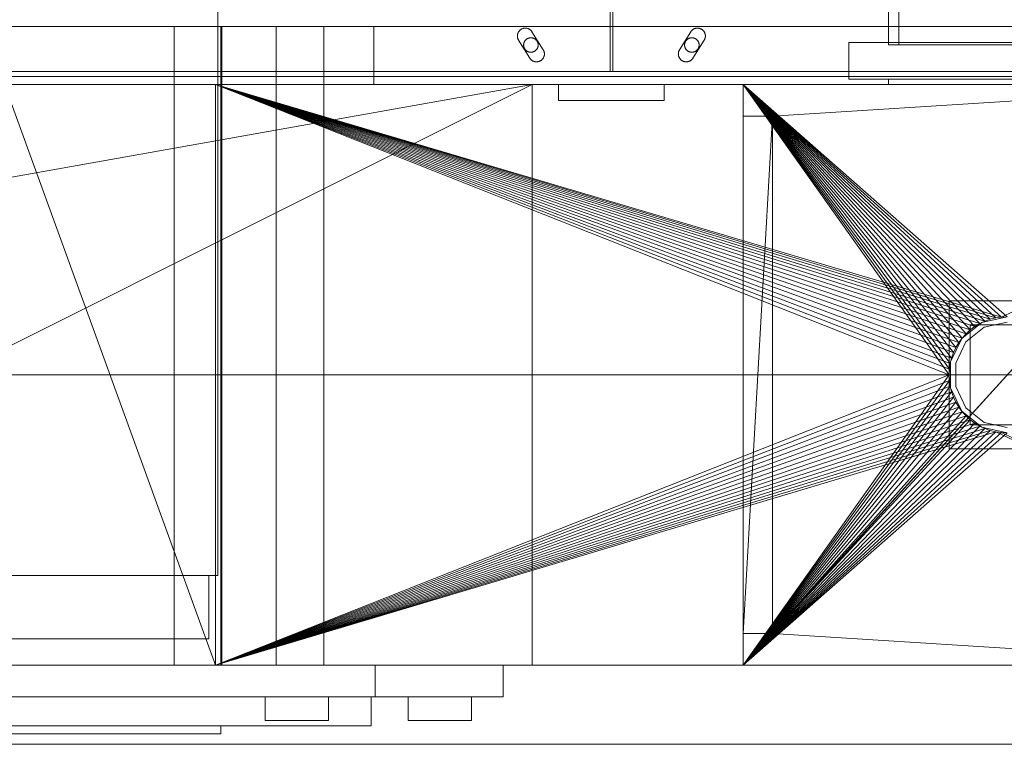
# Model space of a CAD drawing. Header units: millimetres. Extents: x -2233 to 61924, y -68080 to 6847.
# Tile 627 of 656: x 25276 to 25649, y -18460 to -18185. Entities that reach past the tile are written whole.
import ezdxf

# ---------------------------------------------------------------- set-up
doc = ezdxf.new("R2010")
doc.units = ezdxf.units.MM
doc.layers.add('superior_briquetadora', color=7, linetype='Continuous', lineweight=0)
doc.layers.add('superior_C05', color=7, linetype='Continuous', lineweight=0)

msp = doc.modelspace()

# ---------------------------------------------------------------- linework, layer by layer
at = {"layer": 'superior_briquetadora'}
for p, q in [((25605.067, -17805), (25605.067, -18195)), ((25609.067, -17805), (25609.067, -18195)), ((25605.067, -17816), (25605.067, -18194)), ((25350.946, -18160), (25350.946, -18396)), ((25277.981, -18188), (25259.479, -18188)), ((25269.353, -18188), (25288.358, -18188)), ((25295.533, -18188), (25277.981, -18188)), ((25288.358, -18188), (25306.804, -18188)), ((25311.536, -18188), (25295.533, -18188)), ((25306.804, -18188), (25324.423, -18188)), ((25325.446, -18188), (25311.536, -18188)), ((25324.423, -18188), (25340.958, -18188)), ((25336.79, -18188), (25325.446, -18188)), ((25334.406, -18430), (25334.406, -18188)), ((25335.297, -18188), (25334.406, -18188)), ((25337.794, -18188), (25335.297, -18188)), ((25345.18, -18188), (25336.79, -18188)), ((25341.403, -18188), (25337.794, -18188)), ((25340.958, -18188), (25356.167, -18188)), ((25345.408, -18188), (25341.403, -18188)), ((25350.331, -18188), (25345.18, -18188)), ((25349.017, -18188), (25345.408, -18188)), ((25351.514, -18188), (25349.017, -18188)), ((25352.067, -18188), (25350.331, -18188)), ((25352.406, -18188), (25351.514, -18188)), ((25352.067, -18188), (25352.067, -18430)), ((25352.406, -18430), (25352.406, -18188)), ((25356.167, -18188), (25369.829, -18188)), ((25369.829, -18188), (25381.745, -18188)), ((25373.067, -18430), (25373.067, -18188)), ((25373.959, -18188), (25373.067, -18188)), ((25376.456, -18188), (25373.959, -18188)), ((25380.065, -18188), (25376.456, -18188)), ((25384.07, -18188), (25380.065, -18188)), ((25381.745, -18188), (25391.74, -18188)), ((25387.679, -18188), (25384.07, -18188)), ((25390.176, -18188), (25387.679, -18188)), ((25391.067, -18188), (25390.176, -18188)), ((25391.067, -18430), (25391.067, -18188)), ((25391.74, -18188), (25399.67, -18188)), ((25399.67, -18188), (25405.418, -18188)), ((25405.418, -18188), (25408.901, -18188)), ((25408.901, -18188), (25410.067, -18188)), ((25410.067, -18188), (25410.067, -18210)), ((25590.067, -18208), (25590.067, -18194)), ((25670.067, -18194), (25590.067, -18194)), ((25607.543, -18194), (25605.067, -18194)), ((25609.067, -18195), (25605.067, -18195)), ((25605.067, -18195), (25695.067, -18195)), ((25614.48, -18194), (25607.543, -18194)), ((25699.067, -18195), (25609.067, -18195)), ((25624.504, -18194), (25614.48, -18194)), ((25635.631, -18194), (25624.504, -18194)), ((25645.655, -18194), (25635.631, -18194)), ((25652.592, -18194), (25645.655, -18194)), ((23870.067, -18210), (25830.067, -18210)), ((25470.067, -18210), (24230.067, -18430)), ((25470.067, -18210), (24230.067, -18210)), ((25470.067, -18210), (24243.401, -18210)), ((25746.067, -18210), (24243.401, -18210)), ((25470.067, -18210), (25030.067, -18210)), ((25350.067, -18210), (25030.067, -18210)), ((25470.067, -18210), (25030.067, -18430)), ((25065.577, -18210), (25350.067, -18210)), ((25067.506, -18210), (25350.067, -18210)), ((25069.171, -18210), (25350.067, -18210)), ((25070.556, -18210), (25350.067, -18210)), ((25071.647, -18210), (25350.067, -18210)), ((25269.353, -18210), (25288.358, -18210)), ((25270.067, -18210), (25350.067, -18210)), ((25270.067, -18210), (25350.067, -18430)), ((25288.358, -18210), (25306.804, -18210)), ((25306.804, -18210), (25324.423, -18210)), ((25324.423, -18210), (25340.958, -18210)), ((25340.958, -18210), (25356.167, -18210)), ((25350.067, -18210), (25550.067, -18210)), ((25470.067, -18210), (25350.067, -18210)), ((25350.067, -18210), (25830.067, -18210)), ((25350.067, -18430), (25350.067, -18210)), ((25350.067, -18210), (25628.067, -18320)), ((25628.173, -18317.844), (25350.067, -18210)), ((25628.49, -18315.708), (25350.067, -18210)), ((25629.015, -18313.614), (25350.067, -18210)), ((25629.742, -18311.581), (25350.067, -18210)), ((25630.665, -18309.629), (25350.067, -18210)), ((25631.775, -18307.777), (25350.067, -18210)), ((25633.061, -18306.043), (25350.067, -18210)), ((25634.511, -18304.444), (25350.067, -18210)), ((25636.111, -18302.994), (25350.067, -18210)), ((25637.845, -18301.708), (25350.067, -18210)), ((25639.697, -18300.598), (25350.067, -18210)), ((25641.648, -18299.675), (25350.067, -18210)), ((25643.681, -18298.947), (25350.067, -18210)), ((25350.067, -18210), (25647.911, -18298.106)), ((25350.067, -18210), (25645.775, -18298.423)), ((25356.167, -18210), (25369.829, -18210)), ((25369.829, -18210), (25381.745, -18210)), ((25381.745, -18210), (25391.74, -18210)), ((25391.74, -18210), (25399.67, -18210)), ((25399.67, -18210), (25405.418, -18210)), ((25405.418, -18210), (25408.901, -18210)), ((25408.901, -18210), (25410.067, -18210)), ((25470.067, -18210), (25470.067, -18430)), ((25746.067, -18210), (25470.067, -18210)), ((25470.067, -18210), (25550.067, -18210)), ((25550.067, -18222), (25550.067, -18210)), ((25550.067, -18210), (25550.067, -18418)), ((25550.067, -18210), (25550.067, -18430)), ((25561.091, -18222), (25550.067, -18210)), ((25750.067, -18210), (25550.067, -18210)), ((25550.067, -18210), (25628.067, -18320)), ((25550.067, -18210), (25639.697, -18300.598)), ((25637.845, -18301.708), (25550.067, -18210)), ((25636.111, -18302.994), (25550.067, -18210)), ((25634.511, -18304.444), (25550.067, -18210)), ((25633.061, -18306.043), (25550.067, -18210)), ((25631.775, -18307.777), (25550.067, -18210)), ((25630.665, -18309.629), (25550.067, -18210)), ((25629.742, -18311.581), (25550.067, -18210)), ((25629.015, -18313.614), (25550.067, -18210)), ((25628.49, -18315.708), (25550.067, -18210)), ((25628.173, -18317.844), (25550.067, -18210)), ((25550.067, -18210), (25641.648, -18299.675)), ((25550.067, -18210), (25643.681, -18298.947)), ((25550.067, -18210), (25645.775, -18298.423)), ((25550.067, -18210), (25647.911, -18298.106)), ((25550.067, -18210), (25650.067, -18298)), ((25550.067, -18210), (25770.898, -18210)), ((25550.067, -18210), (25830.067, -18210)), ((25550.067, -18430), (25750.067, -18210)), ((25750.067, -18210), (25561.091, -18418)), ((25750.067, -18210), (25561.091, -18222)), ((25670.067, -18208), (25590.067, -18208)), ((25605.067, -18208), (25607.543, -18208)), ((25605.067, -18208), (25605.067, -18210)), ((25605.067, -18210), (25607.543, -18210)), ((25607.543, -18208), (25614.48, -18208)), ((25607.543, -18210), (25614.48, -18210)), ((25614.48, -18208), (25624.504, -18208)), ((25614.48, -18210), (25624.504, -18210)), ((25624.504, -18208), (25635.631, -18208)), ((25624.504, -18210), (25635.631, -18210)), ((25635.631, -18208), (25645.655, -18208)), ((25635.631, -18210), (25645.655, -18210)), ((25645.655, -18208), (25652.592, -18208)), ((25645.655, -18210), (25652.592, -18210)), ((25830.067, -18210), (25647.911, -18298.106)), ((25550.067, -18418), (25550.067, -18222)), ((25550.067, -18222), (25561.091, -18222)), ((25561.091, -18222), (25550.067, -18418)), ((25561.091, -18222), (25561.091, -18418)), ((25672.067, -18292), (25628.067, -18292)), ((25628.067, -18292), (25628.067, -18348)), ((25640.522, -18300.179), (25632.867, -18306.283)), ((25641.648, -18299.675), (25639.697, -18300.598)), ((25650.067, -18298), (25640.522, -18300.179)), ((25650.067, -18300), (25641.39, -18301.981)), ((25643.681, -18298.947), (25641.648, -18299.675)), ((25645.775, -18298.423), (25643.681, -18298.947)), ((25647.911, -18298.106), (25645.775, -18298.423)), ((25650.067, -18298), (25647.911, -18298.106)), ((25641.39, -18301.981), (25634.431, -18307.53)), ((25636.111, -18302.994), (25634.511, -18304.444)), ((25636.067, -18301), (25636.067, -18339)), ((25664.067, -18301), (25636.067, -18301)), ((25637.845, -18301.708), (25636.111, -18302.994)), ((25639.697, -18300.598), (25637.845, -18301.708)), ((25632.867, -18306.283), (25628.619, -18315.105)), ((25634.431, -18307.53), (25630.569, -18315.55)), ((25633.061, -18306.043), (25631.775, -18307.777)), ((25634.511, -18304.444), (25633.061, -18306.043)), ((25630.665, -18309.629), (25629.742, -18311.581)), ((25631.775, -18307.777), (25630.665, -18309.629)), ((25629.015, -18313.614), (25628.49, -18315.708)), ((25628.619, -18315.105), (25628.619, -18324.895)), ((25629.742, -18311.581), (25629.015, -18313.614)), ((25628.173, -18317.844), (25628.067, -18320)), ((25628.49, -18315.708), (25628.173, -18317.844)), ((25630.569, -18315.55), (25630.569, -18324.45)), ((23750.067, -18320), (25950.067, -18320)), ((24150.067, -18320), (25800.067, -18320)), ((24150.067, -18320), (25950.067, -18320)), ((25628.067, -18320), (25350.067, -18430)), ((25628.173, -18322.156), (25350.067, -18430)), ((25550.067, -18430), (25628.067, -18320)), ((25550.067, -18430), (25628.173, -18322.156)), ((25628.067, -18320), (25628.173, -18322.156)), ((25628.173, -18322.156), (25628.49, -18324.292)), ((25628.49, -18324.292), (25350.067, -18430)), ((25629.015, -18326.386), (25350.067, -18430)), ((25550.067, -18430), (25628.49, -18324.292)), ((25550.067, -18430), (25629.015, -18326.386)), ((25628.49, -18324.292), (25629.015, -18326.386)), ((25628.619, -18324.895), (25632.867, -18333.717)), ((25629.015, -18326.386), (25629.742, -18328.419)), ((25630.569, -18324.45), (25634.431, -18332.47)), ((25629.742, -18328.419), (25350.067, -18430)), ((25550.067, -18430), (25629.742, -18328.419)), ((25629.742, -18328.419), (25630.665, -18330.371)), ((25630.665, -18330.371), (25350.067, -18430)), ((25631.775, -18332.223), (25350.067, -18430)), ((25550.067, -18430), (25630.665, -18330.371)), ((25550.067, -18430), (25631.775, -18332.223)), ((25630.665, -18330.371), (25631.775, -18332.223)), ((25631.775, -18332.223), (25633.061, -18333.957)), ((25632.867, -18333.717), (25640.522, -18339.821)), ((25634.431, -18332.47), (25641.39, -18338.019)), ((25633.061, -18333.957), (25350.067, -18430)), ((25634.511, -18335.556), (25350.067, -18430)), ((25636.111, -18337.006), (25350.067, -18430)), ((25550.067, -18430), (25633.061, -18333.957)), ((25634.511, -18335.556), (25550.067, -18430)), ((25636.111, -18337.006), (25550.067, -18430)), ((25633.061, -18333.957), (25634.511, -18335.556)), ((25634.511, -18335.556), (25636.111, -18337.006)), ((25636.111, -18337.006), (25637.845, -18338.292)), ((25637.845, -18338.292), (25350.067, -18430)), ((25639.697, -18339.402), (25350.067, -18430)), ((25641.648, -18340.325), (25350.067, -18430)), ((25643.681, -18341.053), (25350.067, -18430)), ((25637.845, -18338.292), (25550.067, -18430)), ((25639.697, -18339.402), (25550.067, -18430)), ((25641.648, -18340.325), (25550.067, -18430)), ((25643.681, -18341.053), (25550.067, -18430)), ((25636.067, -18339), (25664.067, -18339)), ((25637.845, -18338.292), (25639.697, -18339.402)), ((25639.697, -18339.402), (25641.648, -18340.325)), ((25640.522, -18339.821), (25650.067, -18342)), ((25641.39, -18338.019), (25650.067, -18340)), ((25641.648, -18340.325), (25643.681, -18341.053)), ((25643.681, -18341.053), (25645.775, -18341.577)), ((25645.775, -18341.577), (25350.067, -18430)), ((25645.775, -18341.577), (25550.067, -18430)), ((25647.911, -18341.894), (25550.067, -18430)), ((25650.067, -18342), (25550.067, -18430)), ((25645.775, -18341.577), (25647.911, -18341.894)), ((25645.775, -18341.577), (25830.067, -18430)), ((25647.911, -18341.894), (25650.067, -18342)), ((25647.911, -18341.894), (25830.067, -18430)), ((25628.067, -18348), (25672.067, -18348)), ((25282.914, -18396), (25264.374, -18396)), ((25284.093, -18396), (25264.887, -18396)), ((25273.758, -18396), (25291.754, -18396)), ((25274.608, -18396), (25293.251, -18396)), ((25300.193, -18396), (25282.914, -18396)), ((25301.992, -18396), (25284.093, -18396)), ((25291.754, -18396), (25308.148, -18396)), ((25293.251, -18396), (25310.233, -18396)), ((25315.544, -18396), (25300.193, -18396)), ((25317.895, -18396), (25301.992, -18396)), ((25308.148, -18396), (25322.31, -18396)), ((25310.233, -18396), (25324.904, -18396)), ((25328.38, -18396), (25315.544, -18396)), ((25331.191, -18396), (25317.895, -18396)), ((25322.31, -18396), (25333.696, -18396)), ((25324.904, -18396), (25336.698, -18396)), ((25338.206, -18396), (25328.38, -18396)), ((25341.37, -18396), (25331.191, -18396)), ((25333.696, -18396), (25341.868, -18396)), ((25336.698, -18396), (25345.163, -18396)), ((25344.646, -18396), (25338.206, -18396)), ((25348.041, -18396), (25341.37, -18396)), ((25341.868, -18396), (25346.512, -18396)), ((25347.45, -18396), (25344.646, -18396)), ((25345.163, -18396), (25349.974, -18396)), ((25346.512, -18396), (25347.45, -18396)), ((25347.45, -18396), (25347.45, -18420)), ((25350.946, -18396), (25348.041, -18396)), ((25349.974, -18396), (25350.946, -18396)), ((25550.067, -18418), (25550.067, -18430)), ((25561.091, -18418), (25550.067, -18430)), ((25561.091, -18418), (25550.067, -18418)), ((25750.067, -18430), (25561.091, -18418)), ((25282.914, -18420), (25264.374, -18420)), ((25273.758, -18420), (25291.754, -18420)), ((25300.193, -18420), (25282.914, -18420)), ((25291.754, -18420), (25308.148, -18420)), ((25315.544, -18420), (25300.193, -18420)), ((25308.148, -18420), (25322.31, -18420)), ((25328.38, -18420), (25315.544, -18420)), ((25322.31, -18420), (25333.696, -18420)), ((25338.206, -18420), (25328.38, -18420)), ((25333.696, -18420), (25341.868, -18420)), ((25344.646, -18420), (25338.206, -18420)), ((25341.868, -18420), (25346.512, -18420)), ((25347.45, -18420), (25344.646, -18420)), ((25346.512, -18420), (25347.45, -18420)), ((23750.067, -18430), (25950.067, -18430)), ((25830.067, -18430), (23870.067, -18430)), ((23900.067, -18430), (25800.067, -18430)), ((23954.067, -18430), (25456.734, -18430)), ((24230.067, -18430), (25470.067, -18430)), ((24230.067, -18430), (25456.734, -18430)), ((25030.067, -18430), (25470.067, -18430)), ((25350.067, -18430), (25030.067, -18430)), ((25350.067, -18430), (25065.577, -18430)), ((25350.067, -18430), (25067.506, -18430)), ((25350.067, -18430), (25069.171, -18430)), ((25350.067, -18430), (25070.556, -18430)), ((25071.647, -18430), (25350.067, -18430)), ((25277.981, -18430), (25259.479, -18430)), ((25260.012, -18430), (25279.811, -18430)), ((25288.478, -18430), (25269.414, -18430)), ((25350.067, -18430), (25270.067, -18430)), ((25295.533, -18430), (25277.981, -18430)), ((25279.811, -18430), (25299.341, -18430)), ((25306.982, -18430), (25288.478, -18430)), ((25311.536, -18430), (25295.533, -18430)), ((25299.341, -18430), (25318.425, -18430)), ((25324.656, -18430), (25306.982, -18430)), ((25325.446, -18430), (25311.536, -18430)), ((25318.425, -18430), (25336.889, -18430)), ((25341.242, -18430), (25324.656, -18430)), ((25336.79, -18430), (25325.446, -18430)), ((25335.297, -18430), (25334.406, -18430)), ((25337.794, -18430), (25335.297, -18430)), ((25345.18, -18430), (25336.79, -18430)), ((25336.889, -18430), (25354.567, -18430)), ((25341.403, -18430), (25337.794, -18430)), ((25356.499, -18430), (25341.242, -18430)), ((25345.408, -18430), (25341.403, -18430)), ((25350.331, -18430), (25345.18, -18430)), ((25349.017, -18430), (25345.408, -18430)), ((25351.514, -18430), (25349.017, -18430)), ((25350.067, -18430), (25550.067, -18430)), ((25830.067, -18430), (25350.067, -18430)), ((25350.067, -18430), (25470.067, -18430)), ((25352.067, -18430), (25350.331, -18430)), ((25352.406, -18430), (25351.514, -18430)), ((25354.567, -18430), (25371.299, -18430)), ((25370.203, -18430), (25356.499, -18430)), ((25382.156, -18430), (25370.203, -18430)), ((25371.299, -18430), (25386.933, -18430)), ((25373.959, -18430), (25373.067, -18430)), ((25376.456, -18430), (25373.959, -18430)), ((25380.065, -18430), (25376.456, -18430)), ((25384.07, -18430), (25380.065, -18430)), ((25392.183, -18430), (25382.156, -18430)), ((25387.679, -18430), (25384.07, -18430)), ((25386.933, -18430), (25401.328, -18430)), ((25390.176, -18430), (25387.679, -18430)), ((25391.067, -18430), (25390.176, -18430)), ((25400.138, -18430), (25392.183, -18430)), ((25405.904, -18430), (25400.138, -18430)), ((25401.328, -18430), (25414.353, -18430)), ((25409.397, -18430), (25405.904, -18430)), ((25410.567, -18430), (25409.397, -18430)), ((25410.567, -18430), (25410.567, -18442)), ((25414.353, -18430), (25425.889, -18430)), ((25425.889, -18430), (25435.834, -18430)), ((25435.834, -18430), (25444.096, -18430)), ((25444.096, -18430), (25450.602, -18430)), ((25450.602, -18430), (25455.291, -18430)), ((25455.291, -18430), (25458.121, -18430)), ((25456.734, -18430), (25746.067, -18430)), ((25458.121, -18430), (25459.067, -18430)), ((25459.067, -18430), (25459.067, -18442)), ((25470.067, -18430), (25746.067, -18430)), ((25550.067, -18430), (25470.067, -18430)), ((25550.067, -18430), (25750.067, -18430)), ((25550.067, -18430), (25770.898, -18430)), ((25830.067, -18430), (25550.067, -18430)), ((25260.012, -18442), (25279.811, -18442)), ((25260.051, -18442), (25279.861, -18442)), ((25288.478, -18442), (25269.414, -18442)), ((25279.811, -18442), (25299.341, -18442)), ((25279.861, -18442), (25299.201, -18442)), ((25306.982, -18442), (25288.478, -18442)), ((25299.201, -18442), (25317.766, -18442)), ((25299.341, -18442), (25318.425, -18442)), ((25324.656, -18442), (25306.982, -18442)), ((25317.766, -18442), (25335.264, -18442)), ((25318.425, -18442), (25336.889, -18442)), ((25341.242, -18442), (25324.656, -18442)), ((25335.264, -18442), (25351.418, -18442)), ((25336.889, -18442), (25354.567, -18442)), ((25356.499, -18442), (25341.242, -18442)), ((25351.418, -18442), (25365.973, -18442)), ((25354.567, -18442), (25371.299, -18442)), ((25370.203, -18442), (25356.499, -18442)), ((25365.973, -18442), (25378.701, -18442)), ((25370.071, -18442), (25368.882, -18442)), ((25368.882, -18442), (25368.882, -18451)), ((25373.4, -18442), (25370.071, -18442)), ((25382.156, -18442), (25370.203, -18442)), ((25371.299, -18442), (25386.933, -18442)), ((25378.212, -18442), (25373.4, -18442)), ((25383.552, -18442), (25378.212, -18442)), ((25378.701, -18442), (25389.4, -18442)), ((25392.183, -18442), (25382.156, -18442)), ((25388.364, -18442), (25383.552, -18442)), ((25386.933, -18442), (25401.328, -18442)), ((25391.694, -18442), (25388.364, -18442)), ((25389.4, -18442), (25397.902, -18442)), ((25392.882, -18442), (25391.694, -18442)), ((25400.138, -18442), (25392.183, -18442)), ((25392.882, -18442), (25392.882, -18451)), ((25397.902, -18442), (25404.072, -18442)), ((25405.904, -18442), (25400.138, -18442)), ((25401.328, -18442), (25414.353, -18442)), ((25404.072, -18442), (25407.814, -18442)), ((25409.397, -18442), (25405.904, -18442)), ((25407.814, -18442), (25409.067, -18442)), ((25409.067, -18442), (25409.067, -18453)), ((25410.567, -18442), (25409.397, -18442)), ((25414.353, -18442), (25425.889, -18442)), ((25424.256, -18442), (25423.067, -18442)), ((25423.067, -18442), (25423.067, -18451)), ((25427.586, -18442), (25424.256, -18442)), ((25425.889, -18442), (25435.834, -18442)), ((25432.397, -18442), (25427.586, -18442)), ((25437.738, -18442), (25432.397, -18442)), ((25435.834, -18442), (25444.096, -18442)), ((25442.549, -18442), (25437.738, -18442)), ((25445.879, -18442), (25442.549, -18442)), ((25444.096, -18442), (25450.602, -18442)), ((25447.067, -18442), (25445.879, -18442)), ((25447.067, -18442), (25447.067, -18451)), ((25450.602, -18442), (25455.291, -18442)), ((25455.291, -18442), (25458.121, -18442)), ((25458.121, -18442), (25459.067, -18442)), ((25259.479, -18453), (25277.981, -18453)), ((25260.051, -18453), (25279.861, -18453)), ((25277.981, -18453), (25295.533, -18453)), ((25279.861, -18453), (25299.201, -18453)), ((25295.533, -18453), (25311.536, -18453)), ((25299.201, -18453), (25317.766, -18453)), ((25311.536, -18453), (25325.446, -18453)), ((25317.766, -18453), (25335.264, -18453)), ((25325.446, -18453), (25336.79, -18453)), ((25335.264, -18453), (25351.418, -18453)), ((25336.79, -18453), (25345.18, -18453)), ((25345.18, -18453), (25350.331, -18453)), ((25350.331, -18453), (25352.067, -18453)), ((25351.418, -18453), (25365.973, -18453)), ((25352.067, -18453), (25352.067, -18456)), ((25365.973, -18453), (25378.701, -18453)), ((25368.882, -18451), (25370.071, -18451)), ((25370.071, -18451), (25373.4, -18451)), ((25373.4, -18451), (25378.212, -18451)), ((25378.212, -18451), (25383.552, -18451)), ((25378.701, -18453), (25389.4, -18453)), ((25383.552, -18451), (25388.364, -18451)), ((25388.364, -18451), (25391.694, -18451)), ((25389.4, -18453), (25397.902, -18453)), ((25391.694, -18451), (25392.882, -18451)), ((25397.902, -18453), (25404.072, -18453)), ((25404.072, -18453), (25407.814, -18453)), ((25407.814, -18453), (25409.067, -18453)), ((25423.067, -18451), (25424.256, -18451)), ((25424.256, -18451), (25427.586, -18451)), ((25427.586, -18451), (25432.397, -18451)), ((25432.397, -18451), (25437.738, -18451)), ((25437.738, -18451), (25442.549, -18451)), ((25442.549, -18451), (25445.879, -18451)), ((25445.879, -18451), (25447.067, -18451)), ((25259.479, -18456), (25277.981, -18456)), ((25277.981, -18456), (25295.533, -18456)), ((25295.533, -18456), (25311.536, -18456)), ((25311.536, -18456), (25325.446, -18456)), ((25325.446, -18456), (25336.79, -18456)), ((25336.79, -18456), (25345.18, -18456)), ((25345.18, -18456), (25350.331, -18456)), ((25350.331, -18456), (25352.067, -18456)), ((23750.067, -18460), (25950.067, -18460)), ((23900.067, -18460), (25800.067, -18460))]:
    msp.add_line(p, q, dxfattribs=at)
at = {"layer": 'superior_C05'}
for p, q in [((25499.567, -18205), (25499.567, -17755)), ((25500.567, -18205), (25500.567, -17755)), ((24310.067, -18188), (26690.067, -18188)), ((25464.445, -18191.496), (25464.443, -18191.646)), ((25464.443, -18191.646), (25464.448, -18191.795)), ((25464.454, -18191.347), (25464.445, -18191.496)), ((25464.448, -18191.795), (25464.461, -18191.944)), ((25464.471, -18191.198), (25464.454, -18191.347)), ((25464.461, -18191.944), (25464.481, -18192.092)), ((25464.495, -18191.051), (25464.471, -18191.198)), ((25464.527, -18190.904), (25464.495, -18191.051)), ((25464.566, -18190.76), (25464.527, -18190.904)), ((25464.612, -18190.618), (25464.566, -18190.76)), ((25464.665, -18190.478), (25464.612, -18190.618)), ((25464.725, -18190.341), (25464.665, -18190.478)), ((25464.792, -18190.207), (25464.725, -18190.341)), ((25464.865, -18190.076), (25464.792, -18190.207)), ((25464.945, -18189.95), (25464.865, -18190.076)), ((25465.03, -18189.827), (25464.945, -18189.95)), ((25465.122, -18189.709), (25465.03, -18189.827)), ((25465.22, -18189.596), (25465.122, -18189.709)), ((25465.323, -18189.488), (25465.22, -18189.596)), ((25465.432, -18189.385), (25465.323, -18189.488)), ((25465.545, -18189.287), (25465.432, -18189.385)), ((25465.663, -18189.196), (25465.545, -18189.287)), ((25465.786, -18189.11), (25465.663, -18189.196)), ((25465.913, -18189.031), (25465.786, -18189.11)), ((25466.043, -18188.957), (25465.913, -18189.031)), ((25466.177, -18188.891), (25466.043, -18188.957)), ((25466.314, -18188.831), (25466.177, -18188.891)), ((25466.454, -18188.779), (25466.314, -18188.831)), ((25466.597, -18188.733), (25466.454, -18188.779)), ((25466.741, -18188.694), (25466.597, -18188.733)), ((25466.888, -18188.663), (25466.741, -18188.694)), ((25467.035, -18188.639), (25466.888, -18188.663)), ((25467.184, -18188.622), (25467.035, -18188.639)), ((25467.333, -18188.613), (25467.184, -18188.622)), ((25467.483, -18188.611), (25467.333, -18188.613)), ((25467.632, -18188.617), (25467.483, -18188.611)), ((25467.781, -18188.63), (25467.632, -18188.617)), ((25467.929, -18188.651), (25467.781, -18188.63)), ((25468.076, -18188.679), (25467.929, -18188.651)), ((25468.222, -18188.714), (25468.076, -18188.679)), ((25468.365, -18188.757), (25468.222, -18188.714)), ((25468.506, -18188.806), (25468.365, -18188.757)), ((25468.645, -18188.863), (25468.506, -18188.806)), ((25468.78, -18188.926), (25468.645, -18188.863)), ((25468.912, -18188.996), (25468.78, -18188.926)), ((25469.041, -18189.072), (25468.912, -18188.996)), ((25469.166, -18189.155), (25469.041, -18189.072)), ((25469.286, -18189.244), (25469.166, -18189.155)), ((25469.402, -18189.339), (25469.286, -18189.244)), ((25469.512, -18189.44), (25469.402, -18189.339)), ((25469.618, -18189.545), (25469.512, -18189.44)), ((25469.718, -18189.656), (25469.618, -18189.545)), ((25469.813, -18189.772), (25469.718, -18189.656)), ((25469.902, -18189.893), (25469.813, -18189.772)), ((25469.984, -18190.017), (25469.902, -18189.893)), ((25469.984, -18190.017), (25474.234, -18196.795)), ((25525.901, -18196.795), (25530.151, -18190.017)), ((25530.151, -18190.017), (25530.233, -18189.893)), ((25530.321, -18189.773), (25530.233, -18189.893)), ((25530.415, -18189.658), (25530.321, -18189.773)), ((25530.515, -18189.547), (25530.415, -18189.658)), ((25530.62, -18189.442), (25530.515, -18189.547)), ((25530.73, -18189.342), (25530.62, -18189.442)), ((25530.845, -18189.247), (25530.73, -18189.342)), ((25530.965, -18189.158), (25530.845, -18189.247)), ((25531.089, -18189.076), (25530.965, -18189.158)), ((25531.217, -18188.999), (25531.089, -18189.076)), ((25531.348, -18188.929), (25531.217, -18188.999)), ((25531.483, -18188.866), (25531.348, -18188.929)), ((25531.621, -18188.809), (25531.483, -18188.866)), ((25531.761, -18188.759), (25531.621, -18188.809)), ((25531.904, -18188.717), (25531.761, -18188.759)), ((25532.048, -18188.681), (25531.904, -18188.717)), ((25532.194, -18188.653), (25532.048, -18188.681)), ((25532.342, -18188.632), (25532.194, -18188.653)), ((25532.49, -18188.618), (25532.342, -18188.632)), ((25532.639, -18188.612), (25532.49, -18188.618)), ((25532.788, -18188.613), (25532.639, -18188.612)), ((25532.937, -18188.621), (25532.788, -18188.613)), ((25533.085, -18188.637), (25532.937, -18188.621)), ((25533.232, -18188.66), (25533.085, -18188.637)), ((25533.378, -18188.69), (25533.232, -18188.66)), ((25533.522, -18188.728), (25533.378, -18188.69)), ((25533.664, -18188.773), (25533.522, -18188.728)), ((25533.803, -18188.824), (25533.664, -18188.773)), ((25533.94, -18188.883), (25533.803, -18188.824)), ((25534.074, -18188.948), (25533.94, -18188.883)), ((25534.205, -18189.02), (25534.074, -18188.948)), ((25534.331, -18189.098), (25534.205, -18189.02)), ((25534.454, -18189.183), (25534.331, -18189.098)), ((25534.572, -18189.273), (25534.454, -18189.183)), ((25534.686, -18189.369), (25534.572, -18189.273)), ((25534.795, -18189.471), (25534.686, -18189.369)), ((25534.898, -18189.578), (25534.795, -18189.471)), ((25534.997, -18189.69), (25534.898, -18189.578)), ((25535.089, -18189.807), (25534.997, -18189.69)), ((25535.176, -18189.928), (25535.089, -18189.807)), ((25535.256, -18190.053), (25535.176, -18189.928)), ((25535.33, -18190.182), (25535.256, -18190.053)), ((25535.398, -18190.315), (25535.33, -18190.182)), ((25535.459, -18190.451), (25535.398, -18190.315)), ((25535.513, -18190.589), (25535.459, -18190.451)), ((25535.56, -18190.731), (25535.513, -18190.589)), ((25535.6, -18190.874), (25535.56, -18190.731)), ((25535.633, -18191.019), (25535.6, -18190.874)), ((25535.659, -18191.166), (25535.633, -18191.019)), ((25535.64, -18192.168), (25535.663, -18192.03)), ((25535.678, -18191.314), (25535.659, -18191.166)), ((25535.663, -18192.03), (25535.679, -18191.891)), ((25535.689, -18191.462), (25535.678, -18191.314)), ((25535.679, -18191.891), (25535.689, -18191.751)), ((25535.692, -18191.611), (25535.689, -18191.462)), ((25535.692, -18191.611), (25535.689, -18191.751)), ((25464.481, -18192.092), (25464.509, -18192.239)), ((25464.509, -18192.239), (25464.544, -18192.385)), ((25464.544, -18192.385), (25464.586, -18192.528)), ((25464.586, -18192.528), (25464.635, -18192.67)), ((25464.635, -18192.67), (25464.692, -18192.808)), ((25464.692, -18192.808), (25464.755, -18192.944)), ((25464.755, -18192.944), (25464.825, -18193.076)), ((25464.901, -18193.205), (25464.825, -18193.076)), ((25469.151, -18199.983), (25464.901, -18193.205)), ((25466.821, -18194.863), (25466.817, -18195)), ((25466.817, -18195), (25466.821, -18195.137)), ((25466.831, -18194.726), (25466.821, -18194.863)), ((25466.821, -18195.137), (25466.831, -18195.274)), ((25466.848, -18194.59), (25466.831, -18194.726)), ((25466.831, -18195.274), (25466.848, -18195.41)), ((25466.872, -18194.455), (25466.848, -18194.59)), ((25466.848, -18195.41), (25466.872, -18195.545)), ((25466.903, -18194.321), (25466.872, -18194.455)), ((25466.872, -18195.545), (25466.903, -18195.679)), ((25466.94, -18194.189), (25466.903, -18194.321)), ((25466.903, -18195.679), (25466.94, -18195.811)), ((25466.983, -18194.059), (25466.94, -18194.189)), ((25467.033, -18193.932), (25466.983, -18194.059)), ((25467.09, -18193.807), (25467.033, -18193.932)), ((25467.152, -18193.685), (25467.09, -18193.807)), ((25467.221, -18193.566), (25467.152, -18193.685)), ((25467.295, -18193.451), (25467.221, -18193.566)), ((25467.375, -18193.34), (25467.295, -18193.451)), ((25467.461, -18193.232), (25467.375, -18193.34)), ((25467.552, -18193.13), (25467.461, -18193.232)), ((25467.647, -18193.031), (25467.552, -18193.13)), ((25467.748, -18192.938), (25467.647, -18193.031)), ((25467.853, -18192.85), (25467.748, -18192.938)), ((25467.962, -18192.767), (25467.853, -18192.85)), ((25468.075, -18192.69), (25467.962, -18192.767)), ((25468.192, -18192.618), (25468.075, -18192.69)), ((25468.313, -18192.553), (25468.192, -18192.618)), ((25468.436, -18192.493), (25468.313, -18192.553)), ((25468.563, -18192.44), (25468.436, -18192.493)), ((25468.692, -18192.393), (25468.563, -18192.44)), ((25468.823, -18192.353), (25468.692, -18192.393)), ((25468.956, -18192.319), (25468.823, -18192.353)), ((25469.09, -18192.292), (25468.956, -18192.319)), ((25469.226, -18192.271), (25469.09, -18192.292)), ((25469.362, -18192.258), (25469.226, -18192.271)), ((25469.499, -18192.251), (25469.362, -18192.258)), ((25469.636, -18192.251), (25469.499, -18192.251)), ((25469.773, -18192.258), (25469.636, -18192.251)), ((25469.909, -18192.271), (25469.773, -18192.258)), ((25470.045, -18192.292), (25469.909, -18192.271)), ((25470.179, -18192.319), (25470.045, -18192.292)), ((25470.312, -18192.353), (25470.179, -18192.319)), ((25470.443, -18192.393), (25470.312, -18192.353)), ((25470.572, -18192.44), (25470.443, -18192.393)), ((25470.699, -18192.493), (25470.572, -18192.44)), ((25470.822, -18192.553), (25470.699, -18192.493)), ((25470.942, -18192.618), (25470.822, -18192.553)), ((25471.059, -18192.69), (25470.942, -18192.618)), ((25471.173, -18192.767), (25471.059, -18192.69)), ((25471.282, -18192.85), (25471.173, -18192.767)), ((25471.387, -18192.938), (25471.282, -18192.85)), ((25471.488, -18193.031), (25471.387, -18192.938)), ((25471.583, -18193.13), (25471.488, -18193.031)), ((25471.674, -18193.232), (25471.583, -18193.13)), ((25471.76, -18193.34), (25471.674, -18193.232)), ((25471.84, -18193.451), (25471.76, -18193.34)), ((25471.914, -18193.566), (25471.84, -18193.451)), ((25471.983, -18193.685), (25471.914, -18193.566)), ((25472.045, -18193.807), (25471.983, -18193.685)), ((25472.102, -18193.932), (25472.045, -18193.807)), ((25472.152, -18194.059), (25472.102, -18193.932)), ((25472.195, -18194.189), (25472.152, -18194.059)), ((25472.232, -18194.321), (25472.195, -18194.189)), ((25472.195, -18195.811), (25472.232, -18195.679)), ((25472.263, -18194.455), (25472.232, -18194.321)), ((25472.232, -18195.679), (25472.263, -18195.545)), ((25472.287, -18194.59), (25472.263, -18194.455)), ((25472.263, -18195.545), (25472.287, -18195.41)), ((25472.304, -18194.726), (25472.287, -18194.59)), ((25472.287, -18195.41), (25472.304, -18195.274)), ((25472.314, -18194.863), (25472.304, -18194.726)), ((25472.304, -18195.274), (25472.314, -18195.137)), ((25472.317, -18195), (25472.314, -18194.863)), ((25472.317, -18195), (25472.314, -18195.137)), ((25527.821, -18194.863), (25527.817, -18195)), ((25527.817, -18195), (25527.821, -18195.137)), ((25527.831, -18194.726), (25527.821, -18194.863)), ((25527.821, -18195.137), (25527.831, -18195.274)), ((25527.848, -18194.59), (25527.831, -18194.726)), ((25527.831, -18195.274), (25527.848, -18195.41)), ((25527.872, -18194.455), (25527.848, -18194.59)), ((25527.848, -18195.41), (25527.872, -18195.545)), ((25527.903, -18194.321), (25527.872, -18194.455)), ((25527.872, -18195.545), (25527.903, -18195.679)), ((25527.94, -18194.189), (25527.903, -18194.321)), ((25527.903, -18195.679), (25527.94, -18195.811)), ((25527.983, -18194.059), (25527.94, -18194.189)), ((25528.033, -18193.932), (25527.983, -18194.059)), ((25528.09, -18193.807), (25528.033, -18193.932)), ((25528.152, -18193.685), (25528.09, -18193.807)), ((25528.221, -18193.566), (25528.152, -18193.685)), ((25528.295, -18193.451), (25528.221, -18193.566)), ((25528.375, -18193.34), (25528.295, -18193.451)), ((25528.461, -18193.232), (25528.375, -18193.34)), ((25528.552, -18193.13), (25528.461, -18193.232)), ((25528.647, -18193.031), (25528.552, -18193.13)), ((25528.748, -18192.938), (25528.647, -18193.031)), ((25528.853, -18192.85), (25528.748, -18192.938)), ((25528.962, -18192.767), (25528.853, -18192.85)), ((25529.075, -18192.69), (25528.962, -18192.767)), ((25529.192, -18192.618), (25529.075, -18192.69)), ((25529.313, -18192.553), (25529.192, -18192.618)), ((25529.436, -18192.493), (25529.313, -18192.553)), ((25529.563, -18192.44), (25529.436, -18192.493)), ((25529.692, -18192.393), (25529.563, -18192.44)), ((25529.823, -18192.353), (25529.692, -18192.393)), ((25529.956, -18192.319), (25529.823, -18192.353)), ((25530.09, -18192.292), (25529.956, -18192.319)), ((25530.226, -18192.271), (25530.09, -18192.292)), ((25530.362, -18192.258), (25530.226, -18192.271)), ((25530.499, -18192.251), (25530.362, -18192.258)), ((25530.636, -18192.251), (25530.499, -18192.251)), ((25530.773, -18192.258), (25530.636, -18192.251)), ((25530.909, -18192.271), (25530.773, -18192.258)), ((25531.045, -18192.292), (25530.909, -18192.271)), ((25530.984, -18199.983), (25535.234, -18193.205)), ((25531.179, -18192.319), (25531.045, -18192.292)), ((25531.312, -18192.353), (25531.179, -18192.319)), ((25531.443, -18192.393), (25531.312, -18192.353)), ((25531.572, -18192.44), (25531.443, -18192.393)), ((25531.699, -18192.493), (25531.572, -18192.44)), ((25531.822, -18192.553), (25531.699, -18192.493)), ((25531.942, -18192.618), (25531.822, -18192.553)), ((25532.059, -18192.69), (25531.942, -18192.618)), ((25532.173, -18192.767), (25532.059, -18192.69)), ((25532.282, -18192.85), (25532.173, -18192.767)), ((25532.387, -18192.938), (25532.282, -18192.85)), ((25532.488, -18193.031), (25532.387, -18192.938)), ((25532.583, -18193.13), (25532.488, -18193.031)), ((25532.674, -18193.232), (25532.583, -18193.13)), ((25532.76, -18193.34), (25532.674, -18193.232)), ((25532.84, -18193.451), (25532.76, -18193.34)), ((25532.914, -18193.566), (25532.84, -18193.451)), ((25532.983, -18193.685), (25532.914, -18193.566)), ((25533.045, -18193.807), (25532.983, -18193.685)), ((25533.102, -18193.932), (25533.045, -18193.807)), ((25533.152, -18194.059), (25533.102, -18193.932)), ((25533.195, -18194.189), (25533.152, -18194.059)), ((25533.232, -18194.321), (25533.195, -18194.189)), ((25533.195, -18195.811), (25533.232, -18195.679)), ((25533.263, -18194.455), (25533.232, -18194.321)), ((25533.232, -18195.679), (25533.263, -18195.545)), ((25533.287, -18194.59), (25533.263, -18194.455)), ((25533.263, -18195.545), (25533.287, -18195.41)), ((25533.304, -18194.726), (25533.287, -18194.59)), ((25533.287, -18195.41), (25533.304, -18195.274)), ((25533.314, -18194.863), (25533.304, -18194.726)), ((25533.304, -18195.274), (25533.314, -18195.137)), ((25533.317, -18195), (25533.314, -18194.863)), ((25533.317, -18195), (25533.314, -18195.137)), ((25535.234, -18193.205), (25535.306, -18193.085)), ((25535.306, -18193.085), (25535.372, -18192.961)), ((25535.372, -18192.961), (25535.432, -18192.835)), ((25535.432, -18192.835), (25535.486, -18192.705)), ((25535.486, -18192.705), (25535.534, -18192.574)), ((25535.534, -18192.574), (25535.576, -18192.44)), ((25535.576, -18192.44), (25535.611, -18192.305)), ((25535.611, -18192.305), (25535.64, -18192.168)), ((25466.94, -18195.811), (25466.983, -18195.941)), ((25466.983, -18195.941), (25467.033, -18196.068)), ((25467.033, -18196.068), (25467.09, -18196.193)), ((25467.09, -18196.193), (25467.152, -18196.315)), ((25467.152, -18196.315), (25467.221, -18196.434)), ((25467.221, -18196.434), (25467.295, -18196.549)), ((25467.295, -18196.549), (25467.375, -18196.66)), ((25467.375, -18196.66), (25467.461, -18196.768)), ((25467.461, -18196.768), (25467.552, -18196.87)), ((25467.552, -18196.87), (25467.647, -18196.969)), ((25467.647, -18196.969), (25467.748, -18197.062)), ((25467.748, -18197.062), (25467.853, -18197.15)), ((25467.853, -18197.15), (25467.962, -18197.233)), ((25467.962, -18197.233), (25468.075, -18197.31)), ((25468.075, -18197.31), (25468.192, -18197.382)), ((25468.192, -18197.382), (25468.313, -18197.447)), ((25468.313, -18197.447), (25468.436, -18197.507)), ((25468.436, -18197.507), (25468.563, -18197.56)), ((25468.563, -18197.56), (25468.692, -18197.607)), ((25468.692, -18197.607), (25468.823, -18197.647)), ((25468.823, -18197.647), (25468.956, -18197.681)), ((25468.956, -18197.681), (25469.09, -18197.708)), ((25469.09, -18197.708), (25469.226, -18197.729)), ((25469.226, -18197.729), (25469.362, -18197.742)), ((25469.362, -18197.742), (25469.499, -18197.749)), ((25469.499, -18197.749), (25469.636, -18197.749)), ((25469.636, -18197.749), (25469.773, -18197.742)), ((25469.773, -18197.742), (25469.909, -18197.729)), ((25469.909, -18197.729), (25470.045, -18197.708)), ((25470.045, -18197.708), (25470.179, -18197.681)), ((25470.179, -18197.681), (25470.312, -18197.647)), ((25470.312, -18197.647), (25470.443, -18197.607)), ((25470.443, -18197.607), (25470.572, -18197.56)), ((25470.572, -18197.56), (25470.699, -18197.507)), ((25470.699, -18197.507), (25470.822, -18197.447)), ((25470.822, -18197.447), (25470.942, -18197.382)), ((25470.942, -18197.382), (25471.059, -18197.31)), ((25471.059, -18197.31), (25471.173, -18197.233)), ((25471.173, -18197.233), (25471.282, -18197.15)), ((25471.282, -18197.15), (25471.387, -18197.062)), ((25471.387, -18197.062), (25471.488, -18196.969)), ((25471.488, -18196.969), (25471.583, -18196.87)), ((25471.583, -18196.87), (25471.674, -18196.768)), ((25471.674, -18196.768), (25471.76, -18196.66)), ((25471.76, -18196.66), (25471.84, -18196.549)), ((25471.84, -18196.549), (25471.914, -18196.434)), ((25471.914, -18196.434), (25471.983, -18196.315)), ((25471.983, -18196.315), (25472.045, -18196.193)), ((25472.045, -18196.193), (25472.102, -18196.068)), ((25472.102, -18196.068), (25472.152, -18195.941)), ((25472.152, -18195.941), (25472.195, -18195.811)), ((25474.234, -18196.795), (25474.306, -18196.915)), ((25474.372, -18197.039), (25474.306, -18196.915)), ((25474.432, -18197.165), (25474.372, -18197.039)), ((25474.486, -18197.295), (25474.432, -18197.165)), ((25474.459, -18199.549), (25474.513, -18199.411)), ((25474.534, -18197.426), (25474.486, -18197.295)), ((25474.513, -18199.411), (25474.56, -18199.269)), ((25474.576, -18197.56), (25474.534, -18197.426)), ((25474.56, -18199.269), (25474.6, -18199.126)), ((25474.611, -18197.695), (25474.576, -18197.56)), ((25474.6, -18199.126), (25474.633, -18198.981)), ((25474.64, -18197.832), (25474.611, -18197.695)), ((25474.633, -18198.981), (25474.659, -18198.834)), ((25474.663, -18197.97), (25474.64, -18197.832)), ((25474.659, -18198.834), (25474.678, -18198.686)), ((25474.679, -18198.109), (25474.663, -18197.97)), ((25474.678, -18198.686), (25474.689, -18198.538)), ((25474.689, -18198.249), (25474.679, -18198.109)), ((25474.692, -18198.389), (25474.689, -18198.249)), ((25474.689, -18198.538), (25474.692, -18198.389)), ((25525.448, -18198.205), (25525.443, -18198.354)), ((25525.443, -18198.354), (25525.445, -18198.504)), ((25525.445, -18198.504), (25525.454, -18198.653)), ((25525.461, -18198.056), (25525.448, -18198.205)), ((25525.454, -18198.653), (25525.471, -18198.802)), ((25525.481, -18197.908), (25525.461, -18198.056)), ((25525.471, -18198.802), (25525.495, -18198.949)), ((25525.509, -18197.761), (25525.481, -18197.908)), ((25525.495, -18198.949), (25525.527, -18199.096)), ((25525.544, -18197.615), (25525.509, -18197.761)), ((25525.527, -18199.096), (25525.566, -18199.24)), ((25525.586, -18197.472), (25525.544, -18197.615)), ((25525.566, -18199.24), (25525.612, -18199.382)), ((25525.635, -18197.33), (25525.586, -18197.472)), ((25525.612, -18199.382), (25525.665, -18199.522)), ((25525.692, -18197.192), (25525.635, -18197.33)), ((25525.755, -18197.056), (25525.692, -18197.192)), ((25525.825, -18196.924), (25525.755, -18197.056)), ((25525.901, -18196.795), (25525.825, -18196.924)), ((25527.94, -18195.811), (25527.983, -18195.941)), ((25527.983, -18195.941), (25528.033, -18196.068)), ((25528.033, -18196.068), (25528.09, -18196.193)), ((25528.09, -18196.193), (25528.152, -18196.315)), ((25528.152, -18196.315), (25528.221, -18196.434)), ((25528.221, -18196.434), (25528.295, -18196.549)), ((25528.295, -18196.549), (25528.375, -18196.66)), ((25528.375, -18196.66), (25528.461, -18196.768)), ((25528.461, -18196.768), (25528.552, -18196.87)), ((25528.552, -18196.87), (25528.647, -18196.969)), ((25528.647, -18196.969), (25528.748, -18197.062)), ((25528.748, -18197.062), (25528.853, -18197.15)), ((25528.853, -18197.15), (25528.962, -18197.233)), ((25528.962, -18197.233), (25529.075, -18197.31)), ((25529.075, -18197.31), (25529.192, -18197.382)), ((25529.192, -18197.382), (25529.313, -18197.447)), ((25529.313, -18197.447), (25529.436, -18197.507)), ((25529.436, -18197.507), (25529.563, -18197.56)), ((25529.563, -18197.56), (25529.692, -18197.607)), ((25529.692, -18197.607), (25529.823, -18197.647)), ((25529.823, -18197.647), (25529.956, -18197.681)), ((25529.956, -18197.681), (25530.09, -18197.708)), ((25530.09, -18197.708), (25530.226, -18197.729)), ((25530.226, -18197.729), (25530.362, -18197.742)), ((25530.362, -18197.742), (25530.499, -18197.749)), ((25530.499, -18197.749), (25530.636, -18197.749)), ((25530.636, -18197.749), (25530.773, -18197.742)), ((25530.773, -18197.742), (25530.909, -18197.729)), ((25530.909, -18197.729), (25531.045, -18197.708)), ((25531.045, -18197.708), (25531.179, -18197.681)), ((25531.179, -18197.681), (25531.312, -18197.647)), ((25531.312, -18197.647), (25531.443, -18197.607)), ((25531.443, -18197.607), (25531.572, -18197.56)), ((25531.572, -18197.56), (25531.699, -18197.507)), ((25531.699, -18197.507), (25531.822, -18197.447)), ((25531.822, -18197.447), (25531.942, -18197.382)), ((25531.942, -18197.382), (25532.059, -18197.31)), ((25532.059, -18197.31), (25532.173, -18197.233)), ((25532.173, -18197.233), (25532.282, -18197.15)), ((25532.282, -18197.15), (25532.387, -18197.062)), ((25532.387, -18197.062), (25532.488, -18196.969)), ((25532.488, -18196.969), (25532.583, -18196.87)), ((25532.583, -18196.87), (25532.674, -18196.768)), ((25532.674, -18196.768), (25532.76, -18196.66)), ((25532.76, -18196.66), (25532.84, -18196.549)), ((25532.84, -18196.549), (25532.914, -18196.434)), ((25532.914, -18196.434), (25532.983, -18196.315)), ((25532.983, -18196.315), (25533.045, -18196.193)), ((25533.045, -18196.193), (25533.102, -18196.068)), ((25533.102, -18196.068), (25533.152, -18195.941)), ((25533.152, -18195.941), (25533.195, -18195.811)), ((25469.151, -18199.983), (25469.233, -18200.107)), ((25469.233, -18200.107), (25469.321, -18200.227)), ((25469.321, -18200.227), (25469.415, -18200.342)), ((25469.415, -18200.342), (25469.515, -18200.453)), ((25469.515, -18200.453), (25469.62, -18200.558)), ((25469.62, -18200.558), (25469.73, -18200.658)), ((25469.73, -18200.658), (25469.845, -18200.753)), ((25469.845, -18200.753), (25469.965, -18200.842)), ((25469.965, -18200.842), (25470.089, -18200.924)), ((25470.089, -18200.924), (25470.217, -18201.001)), ((25470.217, -18201.001), (25470.348, -18201.071)), ((25470.348, -18201.071), (25470.483, -18201.134)), ((25470.483, -18201.134), (25470.621, -18201.191)), ((25470.621, -18201.191), (25470.761, -18201.241)), ((25470.761, -18201.241), (25470.904, -18201.283)), ((25470.904, -18201.283), (25471.048, -18201.319)), ((25471.048, -18201.319), (25471.194, -18201.347)), ((25471.194, -18201.347), (25471.342, -18201.368)), ((25471.342, -18201.368), (25471.49, -18201.382)), ((25471.49, -18201.382), (25471.639, -18201.388)), ((25471.639, -18201.388), (25471.788, -18201.387)), ((25471.788, -18201.387), (25471.937, -18201.379)), ((25471.937, -18201.379), (25472.085, -18201.363)), ((25472.085, -18201.363), (25472.232, -18201.34)), ((25472.232, -18201.34), (25472.378, -18201.31)), ((25472.378, -18201.31), (25472.522, -18201.272)), ((25472.522, -18201.272), (25472.664, -18201.227)), ((25472.664, -18201.227), (25472.803, -18201.176)), ((25472.803, -18201.176), (25472.94, -18201.117)), ((25472.94, -18201.117), (25473.074, -18201.052)), ((25473.074, -18201.052), (25473.205, -18200.98)), ((25473.205, -18200.98), (25473.331, -18200.902)), ((25473.331, -18200.902), (25473.454, -18200.817)), ((25473.454, -18200.817), (25473.572, -18200.727)), ((25473.572, -18200.727), (25473.686, -18200.631)), ((25473.686, -18200.631), (25473.795, -18200.529)), ((25473.795, -18200.529), (25473.898, -18200.422)), ((25473.898, -18200.422), (25473.997, -18200.31)), ((25473.997, -18200.31), (25474.089, -18200.193)), ((25474.089, -18200.193), (25474.176, -18200.072)), ((25474.176, -18200.072), (25474.256, -18199.947)), ((25474.256, -18199.947), (25474.33, -18199.818)), ((25474.33, -18199.818), (25474.398, -18199.685)), ((25474.398, -18199.685), (25474.459, -18199.549)), ((25525.665, -18199.522), (25525.725, -18199.659)), ((25525.725, -18199.659), (25525.792, -18199.793)), ((25525.792, -18199.793), (25525.865, -18199.924)), ((25525.865, -18199.924), (25525.945, -18200.05)), ((25525.945, -18200.05), (25526.03, -18200.173)), ((25526.03, -18200.173), (25526.122, -18200.291)), ((25526.122, -18200.291), (25526.22, -18200.404)), ((25526.22, -18200.404), (25526.323, -18200.512)), ((25526.323, -18200.512), (25526.432, -18200.615)), ((25526.432, -18200.615), (25526.545, -18200.713)), ((25526.545, -18200.713), (25526.663, -18200.804)), ((25526.663, -18200.804), (25526.786, -18200.89)), ((25526.786, -18200.89), (25526.913, -18200.969)), ((25526.913, -18200.969), (25527.043, -18201.043)), ((25527.043, -18201.043), (25527.177, -18201.109)), ((25527.177, -18201.109), (25527.314, -18201.169)), ((25527.314, -18201.169), (25527.454, -18201.221)), ((25527.454, -18201.221), (25527.597, -18201.267)), ((25527.597, -18201.267), (25527.741, -18201.306)), ((25527.741, -18201.306), (25527.888, -18201.337)), ((25527.888, -18201.337), (25528.035, -18201.361)), ((25528.035, -18201.361), (25528.184, -18201.378)), ((25528.184, -18201.378), (25528.333, -18201.387)), ((25528.333, -18201.387), (25528.483, -18201.389)), ((25528.483, -18201.389), (25528.632, -18201.383)), ((25528.632, -18201.383), (25528.781, -18201.37)), ((25528.781, -18201.37), (25528.929, -18201.349)), ((25528.929, -18201.349), (25529.076, -18201.321)), ((25529.076, -18201.321), (25529.222, -18201.286)), ((25529.222, -18201.286), (25529.365, -18201.243)), ((25529.365, -18201.243), (25529.506, -18201.194)), ((25529.506, -18201.194), (25529.645, -18201.137)), ((25529.645, -18201.137), (25529.78, -18201.074)), ((25529.78, -18201.074), (25529.912, -18201.004)), ((25529.912, -18201.004), (25530.041, -18200.928)), ((25530.041, -18200.928), (25530.166, -18200.845)), ((25530.166, -18200.845), (25530.286, -18200.756)), ((25530.286, -18200.756), (25530.402, -18200.661)), ((25530.402, -18200.661), (25530.512, -18200.56)), ((25530.512, -18200.56), (25530.618, -18200.455)), ((25530.618, -18200.455), (25530.718, -18200.344)), ((25530.718, -18200.344), (25530.813, -18200.228)), ((25530.813, -18200.228), (25530.902, -18200.107)), ((25530.902, -18200.107), (25530.984, -18199.983)), ((24300.067, -18205), (26700.067, -18205)), ((24310.067, -18205), (26690.067, -18205)), ((24900.317, -18205), (25499.567, -18205)), ((25500.567, -18205), (26099.817, -18205)), ((24310.067, -18207), (26690.067, -18207)), ((24310.067, -18210), (26690.067, -18210)), ((25480.067, -18216), (25480.067, -18210)), ((25480.067, -18210), (25520.067, -18210)), ((25492.09, -18210), (25492.07, -18210)), ((25492.13, -18210), (25492.09, -18210)), ((25492.189, -18210), (25492.13, -18210)), ((25492.268, -18210), (25492.189, -18210)), ((25492.366, -18210), (25492.268, -18210)), ((25492.484, -18210), (25492.366, -18210)), ((25492.62, -18210), (25492.484, -18210)), ((25492.775, -18210), (25492.62, -18210)), ((25492.949, -18210), (25492.775, -18210)), ((25493.139, -18210), (25492.949, -18210)), ((25493.347, -18210), (25493.139, -18210)), ((25493.572, -18210), (25493.347, -18210)), ((25493.813, -18210), (25493.572, -18210)), ((25494.069, -18210), (25493.813, -18210)), ((25494.341, -18210), (25494.069, -18210)), ((25494.626, -18210), (25494.341, -18210)), ((25494.925, -18210), (25494.626, -18210)), ((25495.237, -18210), (25494.925, -18210)), ((25495.561, -18210), (25495.237, -18210)), ((25495.896, -18210), (25495.561, -18210)), ((25495.58, -18210), (25495.569, -18210)), ((25495.602, -18210), (25495.58, -18210)), ((25495.636, -18210), (25495.602, -18210)), ((25495.68, -18210), (25495.636, -18210)), ((25495.736, -18210), (25495.68, -18210)), ((25495.802, -18210), (25495.736, -18210)), ((25495.879, -18210), (25495.802, -18210)), ((25495.966, -18210), (25495.879, -18210)), ((25496.241, -18210), (25495.896, -18210)), ((25496.063, -18210), (25495.966, -18210)), ((25496.17, -18210), (25496.063, -18210)), ((25496.287, -18210), (25496.17, -18210)), ((25496.596, -18210), (25496.241, -18210)), ((25496.414, -18210), (25496.287, -18210)), ((25496.549, -18210), (25496.414, -18210)), ((25496.693, -18210), (25496.549, -18210)), ((25496.96, -18210), (25496.596, -18210)), ((25496.846, -18210), (25496.693, -18210)), ((25497.007, -18210), (25496.846, -18210)), ((25497.331, -18210), (25496.96, -18210)), ((25497.175, -18210), (25497.007, -18210)), ((25497.35, -18210), (25497.175, -18210)), ((25497.709, -18210), (25497.331, -18210)), ((25497.533, -18210), (25497.35, -18210)), ((25497.721, -18210), (25497.533, -18210)), ((25498.093, -18210), (25497.709, -18210)), ((25497.915, -18210), (25497.721, -18210)), ((25498.115, -18210), (25497.915, -18210)), ((25498.482, -18210), (25498.093, -18210)), ((25498.32, -18210), (25498.115, -18210)), ((25498.528, -18210), (25498.32, -18210)), ((25498.875, -18210), (25498.482, -18210)), ((25498.741, -18210), (25498.528, -18210)), ((25498.957, -18210), (25498.741, -18210)), ((25499.271, -18210), (25498.875, -18210)), ((25499.176, -18210), (25498.957, -18210)), ((25499.397, -18210), (25499.176, -18210)), ((25499.669, -18210), (25499.271, -18210)), ((25499.619, -18210), (25499.397, -18210)), ((25499.843, -18210), (25499.619, -18210)), ((25500.067, -18210), (25499.669, -18210)), ((25500.067, -18210), (25499.843, -18210)), ((25500.292, -18210), (25500.067, -18210)), ((25500.067, -18210), (25500.466, -18210)), ((25500.516, -18210), (25500.292, -18210)), ((25500.466, -18210), (25500.864, -18210)), ((25500.738, -18210), (25500.516, -18210)), ((25500.959, -18210), (25500.738, -18210)), ((25500.864, -18210), (25501.26, -18210)), ((25501.178, -18210), (25500.959, -18210)), ((25501.394, -18210), (25501.178, -18210)), ((25501.26, -18210), (25501.653, -18210)), ((25501.607, -18210), (25501.394, -18210)), ((25501.815, -18210), (25501.607, -18210)), ((25501.653, -18210), (25502.042, -18210)), ((25502.02, -18210), (25501.815, -18210)), ((25502.22, -18210), (25502.02, -18210)), ((25502.042, -18210), (25502.426, -18210)), ((25502.414, -18210), (25502.22, -18210)), ((25502.602, -18210), (25502.414, -18210)), ((25502.426, -18210), (25502.804, -18210)), ((25502.785, -18210), (25502.602, -18210)), ((25502.96, -18210), (25502.785, -18210)), ((25502.804, -18210), (25503.175, -18210)), ((25503.128, -18210), (25502.96, -18210)), ((25503.289, -18210), (25503.128, -18210)), ((25503.175, -18210), (25503.539, -18210)), ((25503.442, -18210), (25503.289, -18210)), ((25503.586, -18210), (25503.442, -18210)), ((25503.539, -18210), (25503.894, -18210)), ((25503.721, -18210), (25503.586, -18210)), ((25503.848, -18210), (25503.721, -18210)), ((25503.965, -18210), (25503.848, -18210)), ((25503.894, -18210), (25504.239, -18210)), ((25504.072, -18210), (25503.965, -18210)), ((25504.169, -18210), (25504.072, -18210)), ((25504.256, -18210), (25504.169, -18210)), ((25504.239, -18210), (25504.574, -18210)), ((25504.333, -18210), (25504.256, -18210)), ((25504.399, -18210), (25504.333, -18210)), ((25504.455, -18210), (25504.399, -18210)), ((25504.499, -18210), (25504.455, -18210)), ((25504.533, -18210), (25504.499, -18210)), ((25504.555, -18210), (25504.533, -18210)), ((25504.566, -18210), (25504.555, -18210)), ((25504.574, -18210), (25504.898, -18210)), ((25504.898, -18210), (25505.21, -18210)), ((25505.21, -18210), (25505.509, -18210)), ((25505.509, -18210), (25505.794, -18210)), ((25505.794, -18210), (25506.066, -18210)), ((25506.066, -18210), (25506.322, -18210)), ((25506.322, -18210), (25506.563, -18210)), ((25506.563, -18210), (25506.788, -18210)), ((25506.788, -18210), (25506.996, -18210)), ((25506.996, -18210), (25507.186, -18210)), ((25507.186, -18210), (25507.36, -18210)), ((25507.36, -18210), (25507.514, -18210)), ((25507.514, -18210), (25507.651, -18210)), ((25507.651, -18210), (25507.768, -18210)), ((25507.768, -18210), (25507.867, -18210)), ((25507.867, -18210), (25507.946, -18210)), ((25507.946, -18210), (25508.005, -18210)), ((25508.005, -18210), (25508.045, -18210)), ((25508.045, -18210), (25508.065, -18210)), ((25520.067, -18216), (25520.067, -18210)), ((25480.067, -18216), (25520.067, -18216)), ((25495.58, -18216), (25495.569, -18216)), ((25495.602, -18216), (25495.58, -18216)), ((25495.636, -18216), (25495.602, -18216)), ((25495.68, -18216), (25495.636, -18216)), ((25495.736, -18216), (25495.68, -18216)), ((25495.802, -18216), (25495.736, -18216)), ((25495.879, -18216), (25495.802, -18216)), ((25495.966, -18216), (25495.879, -18216)), ((25496.063, -18216), (25495.966, -18216)), ((25496.17, -18216), (25496.063, -18216)), ((25496.287, -18216), (25496.17, -18216)), ((25496.414, -18216), (25496.287, -18216)), ((25496.549, -18216), (25496.414, -18216)), ((25496.693, -18216), (25496.549, -18216)), ((25496.846, -18216), (25496.693, -18216)), ((25497.007, -18216), (25496.846, -18216)), ((25497.175, -18216), (25497.007, -18216)), ((25497.35, -18216), (25497.175, -18216)), ((25497.533, -18216), (25497.35, -18216)), ((25497.721, -18216), (25497.533, -18216)), ((25497.915, -18216), (25497.721, -18216)), ((25498.115, -18216), (25497.915, -18216)), ((25498.32, -18216), (25498.115, -18216)), ((25498.528, -18216), (25498.32, -18216)), ((25498.741, -18216), (25498.528, -18216)), ((25498.957, -18216), (25498.741, -18216)), ((25499.176, -18216), (25498.957, -18216)), ((25499.397, -18216), (25499.176, -18216)), ((25499.619, -18216), (25499.397, -18216)), ((25499.843, -18216), (25499.619, -18216)), ((25500.067, -18216), (25499.843, -18216)), ((25500.292, -18216), (25500.067, -18216)), ((25500.516, -18216), (25500.292, -18216)), ((25500.738, -18216), (25500.516, -18216)), ((25500.959, -18216), (25500.738, -18216)), ((25501.178, -18216), (25500.959, -18216)), ((25501.394, -18216), (25501.178, -18216)), ((25501.607, -18216), (25501.394, -18216)), ((25501.815, -18216), (25501.607, -18216)), ((25502.02, -18216), (25501.815, -18216)), ((25502.22, -18216), (25502.02, -18216)), ((25502.414, -18216), (25502.22, -18216)), ((25502.602, -18216), (25502.414, -18216)), ((25502.785, -18216), (25502.602, -18216)), ((25502.96, -18216), (25502.785, -18216)), ((25503.128, -18216), (25502.96, -18216)), ((25503.289, -18216), (25503.128, -18216)), ((25503.442, -18216), (25503.289, -18216)), ((25503.586, -18216), (25503.442, -18216)), ((25503.721, -18216), (25503.586, -18216)), ((25503.848, -18216), (25503.721, -18216)), ((25503.965, -18216), (25503.848, -18216)), ((25504.072, -18216), (25503.965, -18216)), ((25504.169, -18216), (25504.072, -18216)), ((25504.256, -18216), (25504.169, -18216)), ((25504.333, -18216), (25504.256, -18216)), ((25504.399, -18216), (25504.333, -18216)), ((25504.455, -18216), (25504.399, -18216)), ((25504.499, -18216), (25504.455, -18216)), ((25504.533, -18216), (25504.499, -18216)), ((25504.555, -18216), (25504.533, -18216)), ((25504.566, -18216), (25504.555, -18216))]:
    msp.add_line(p, q, dxfattribs=at)

doc.saveas('drawing.dxf')
